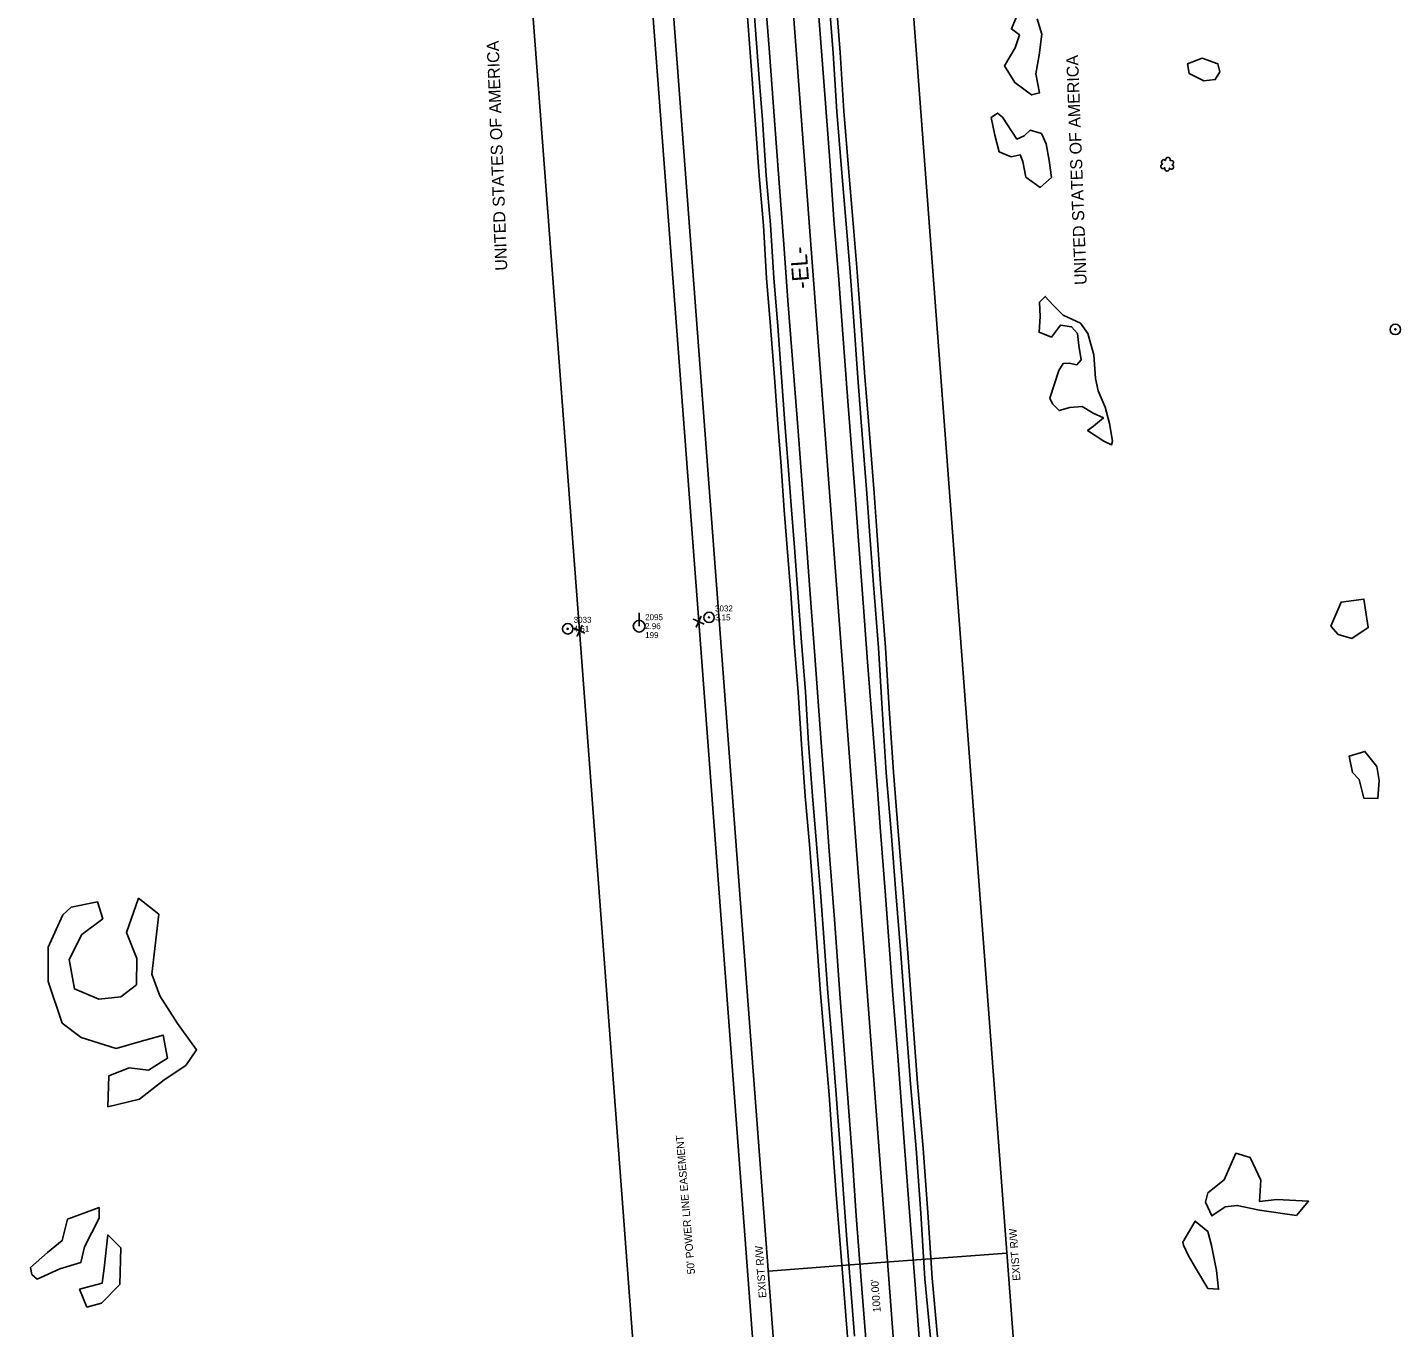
# Model space of a CAD drawing. Extents: x 3040896 to 3051146, y 687568 to 732976.
# Drawn here: x 3049095 to 3049669, y 698086 to 698630 of the extents above; entities that cross this region are included whole.
import ezdxf

# ---------------------------------------------------------------- set-up
doc = ezdxf.new("R2010")
doc.units = 0
for name, color, linetype in [('Exist Horizontal Alignment', 7, 'Continuous'), ('Exist Horizontal Alignment Direction Label', 7, 'Continuous'), ('Exist Other Culture Anchor (Guy Wire) CELL', 7, 'Continuous'), ('Exist Other Culture Anchor (Guy Wire) Cogo Elevation', 7, 'Continuous'), ('Exist Other Culture Anchor (Guy Wire) Cogo Number', 7, 'Continuous'), ('Exist Other Culture Located Object CELL', 7, 'Continuous'), ('Exist Property Corner CELL', 7, 'Continuous'), ('Exist Property Owner Text', 7, 'Continuous'), ('Exist Right of Way Easement Line', 7, 'Continuous'), ('Exist Right of Way Easement Line Text', 7, 'Continuous'), ('Exist Right of Way Line', 7, 'Continuous'), ('Exist Right of Way Line Text', 7, 'Continuous'), ('Exist Right of Way Width CELL', 7, 'Continuous'), ('Exist Roads EOP', 7, 'Continuous'), ('Exist Roads EOT', 7, 'Continuous'), ('Exist Utilities Power Pole CELL', 7, 'Continuous'), ('Exist Utilities Power Pole Cogo Comment', 7, 'Continuous'), ('Exist Utilities Power Pole Cogo Elevation', 7, 'Continuous'), ('Exist Utilities Power Pole Cogo Number', 7, 'Continuous'), ('Exist Utilities Telephone UG Cable', 7, 'Continuous'), ('Exist Utilities Telephone UG FO', 7, 'Continuous'), ('Exist Vegetation Hedge Row', 7, 'Continuous'), ('Exist Vegetation Shrub CELL', 7, 'Continuous')]:
    doc.layers.add(name, color=color, linetype=linetype)

# ---------------------------------------------------------------- blocks, each defined once
blk = doc.blocks.new('EXIST UTILITIES POWER POLE')
at = {"layer": 'Exist Utilities Power Pole CELL'}
for q in [(0, 0.1125), (0, 0)]:
    blk.add_line((0, 0), q, dxfattribs=at)
blk.add_circle((0, 0), 0.049, dxfattribs=at)
blk = doc.blocks.new('EXIST OTHER CULTURE ANCHOR (GUY WIRE)')
at = {"layer": 'Exist Other Culture Anchor (Guy Wire) CELL'}
for radius in [0.0436, 0.0048]:
    blk.add_circle((0, 0), radius, dxfattribs=at)

msp = doc.modelspace()

# ---------------------------------------------------------------- linework, layer by layer
at = {"layer": 'Exist Horizontal Alignment'}
msp.add_line((3049462.95, 697996.71), (3049383.47, 699050.92), dxfattribs=at)
at = {"layer": 'Exist Other Culture Located Object CELL'}
for radius in [2.18, 0.24]:
    msp.add_circle((3049666.41, 698503.56), radius, dxfattribs=at)
at = {"layer": 'Exist Property Corner CELL'}
for p, q in [((3049325.35, 698377.54), (3049325.35, 698377.54)), ((3049375.21, 698381.3), (3049375.21, 698381.3))]:
    msp.add_line(p, q, dxfattribs=at)
for points in [[(3049377.48, 698380.26), (3049372.93, 698382.34), (3049375.21, 698381.3), (3049374.17, 698379.03), (3049376.25, 698383.58)], [(3049327.62, 698376.5), (3049323.08, 698378.58), (3049325.35, 698377.54), (3049324.31, 698375.27), (3049326.39, 698379.82)]]:
    msp.add_lwpolyline(points, dxfattribs=at)
at = {"layer": 'Exist Right of Way Easement Line'}
for points in [[(3049666.87, 696833.82), (3049559.11, 697113.37), (3049470.49, 697444.6), (3049413.18, 697783.79), (3049397.81, 698080.1), (3049375.2, 698381.33), (3049352.58, 698679.83), (3049330.23, 698981.5), (3049286.13, 699172.17), (3049243.18, 699362.29), (3049142.32, 699669.17), (3049049.87, 699972.98), (3048955.67, 700282.3), (3048862.1, 700588.56), (3048768.88, 700893.61), (3048673.73, 701201.02), (3048581.84, 701506.39), (3048488.68, 701812.86), (3048393.41, 702099.66), (3048327.28, 702409.73), (3048254.77, 702716.23)], [(3049620.05, 696816.27), (3049511.5, 697097.88), (3049421.59, 697433.95), (3049363.4, 697778.31), (3049347.91, 698076.93), (3049325.34, 698377.57), (3049302.71, 698676.1), (3049280.65, 698973.97), (3049237.39, 699161.03), (3049194.94, 699348.94), (3049094.64, 699654.09), (3049002.04, 699958.42), (3048907.84, 700267.72), (3048814.29, 700573.95), (3048721.09, 700878.92), (3048625.91, 701186.42), (3048533.98, 701491.92), (3048441.02, 701797.71), (3048345.09, 702086.53), (3048278.49, 702398.76), (3048206.12, 702704.68)]]:
    msp.add_lwpolyline(points, dxfattribs=at)
at = {"layer": 'Exist Right of Way Line'}
for p, q in [((3049512.81, 698000.46), (3049433.33, 699054.68)), ((3049413.09, 697992.95), (3049333.61, 699047.16))]:
    msp.add_line(p, q, dxfattribs=at)
at = {"layer": 'Exist Right of Way Width CELL'}
for p in [(3049504, 698117.24), (3049404.29, 698109.72)]:
    msp.add_line(p, (3049455, 698113.55), dxfattribs=at)
at = {"layer": 'Exist Roads EOP'}
for points in [[(3049406.84, 698947.05), (3049408.22, 698921.9), (3049410.49, 698892.9), (3049412.52, 698867.11), (3049414.33, 698843.1), (3049416.47, 698818.01), (3049418.53, 698790.52), (3049419.86, 698770.93), (3049421.09, 698753.15), (3049422.33, 698736.16), (3049423.78, 698717.84), (3049425.01, 698702.02), (3049426.63, 698684.13), (3049427.97, 698663.82), (3049429.69, 698640.42), (3049431.36, 698619.14), (3049432.85, 698594.66), (3049434.85, 698570.73), (3049436.64, 698549.29), (3049438.32, 698529.24), (3049439.98, 698506.94), (3049441.55, 698485.3), (3049443.1, 698464.94), (3049445.5, 698434.9)], [(3049413.95, 698428.14), (3049412.57, 698446.55), (3049411.2, 698464.29), (3049409.82, 698483.61), (3049408.21, 698504.93), (3049406.54, 698525.18), (3049405.22, 698547.26), (3049403.4, 698567.96), (3049401.81, 698591.24), (3049400.46, 698608.44), (3049398.78, 698630.71), (3049397.57, 698648.31), (3049396.15, 698667.14), (3049394.76, 698686.01), (3049392.64, 698711.7), (3049390.85, 698733.47), (3049389.38, 698753.61), (3049388.26, 698775.59), (3049386.86, 698795.27), (3049384.81, 698820.29), (3049383.63, 698838.04), (3049381.64, 698862.8), (3049380.66, 698876.89)], [(3049485.47, 697910.58), (3049483.33, 697937.4), (3049481.21, 697962.2), (3049479.18, 697985.34), (3049477.45, 698006.57), (3049475.69, 698029), (3049474.11, 698053.3), (3049472.2, 698080.45), (3049469.73, 698106.53), (3049468.01, 698133.98), (3049466.04, 698160.82), (3049463.7, 698188.1), (3049461.43, 698217.93), (3049459.61, 698242.46), (3049457.6, 698267.88), (3049455.62, 698293.47), (3049453.6, 698318.14), (3049451.87, 698344.8), (3049450.28, 698370.31), (3049448.21, 698396.93), (3049446.6, 698419.2), (3049445.5, 698434.9)], [(3049413.95, 698428.14), (3049415.18, 698412.4), (3049416.63, 698393.41), (3049418.14, 698372.77), (3049419.75, 698351.97), (3049421.12, 698330.31), (3049422.72, 698308.54), (3049424.45, 698288.33), (3049426.04, 698268.23), (3049427.58, 698247.35), (3049429.09, 698226.04), (3049430.94, 698204.85), (3049432.64, 698183.64), (3049434.1, 698163.09), (3049435.66, 698142.03), (3049437.11, 698122.99), (3049438.66, 698103.93), (3049440.35, 698082.45)]]:
    msp.add_lwpolyline(points, dxfattribs=at)
at = {"layer": 'Exist Roads EOT'}
for points in [[(3049402.21, 698946.26), (3049403.77, 698924.44), (3049404.73, 698911.17), (3049406.4, 698888.87), (3049407.69, 698869.63), (3049408.89, 698854.47), (3049410.39, 698834.65), (3049411.93, 698813.26), (3049413.56, 698790.5), (3049415.16, 698768.69), (3049417.03, 698745.7), (3049418.88, 698721.88), (3049420.63, 698695.83), (3049423.3, 698661.53), (3049425.5, 698632.54), (3049427.74, 698603.57), (3049429.82, 698576.08), (3049431.7, 698549.51), (3049433.72, 698524.22), (3049435.64, 698497.76), (3049437.52, 698473.58), (3049439.4, 698448.78), (3049440.54, 698434.28)], [(3049419.06, 698429.34), (3049416.54, 698462.78), (3049414.65, 698487.43), (3049412.57, 698513.87), (3049410.59, 698541.08), (3049408.22, 698572.22), (3049407.06, 698589.11), (3049404.57, 698621.13), (3049402.59, 698647.52), (3049400.17, 698678.27), (3049398.21, 698704.97), (3049396.13, 698732.56), (3049393.3, 698769.7), (3049391.19, 698799.51), (3049388.21, 698839.01), (3049385.17, 698879.21), (3049383.08, 698908.07), (3049380.67, 698941.91)], [(3049440.54, 698434.28), (3049442.2, 698411.5), (3049444.06, 698387.35), (3049445.79, 698364.53), (3049448.09, 698334.39), (3049449.92, 698311.04), (3049451.13, 698293.52), (3049453.1, 698268.59), (3049454.85, 698245.99), (3049456.31, 698225.26), (3049458.35, 698199.57), (3049461.22, 698161.78), (3049463.62, 698130.89), (3049465.54, 698105.73), (3049467.41, 698079.9), (3049469.07, 698058.63), (3049470.59, 698038.01), (3049472.32, 698015.51), (3049474.18, 697992.24), (3049476.32, 697965.91), (3049478.05, 697942.49), (3049480.94, 697909.9)], [(3049459.15, 697905.24), (3049456.97, 697930.54), (3049454.55, 697959.18), (3049452.66, 697982.47), (3049450.8, 698006.6), (3049449.07, 698028.74), (3049447.13, 698053.5), (3049445.32, 698077.7), (3049443.13, 698105.93), (3049441.03, 698132.8), (3049439.44, 698156.05), (3049437.94, 698176.47), (3049435.93, 698202.31), (3049434.33, 698223.93), (3049432.1, 698255.02), (3049429.71, 698285.42), (3049427.72, 698312.5), (3049426.43, 698330.8), (3049423.68, 698367.01), (3049421.89, 698391.05), (3049420.2, 698413.7), (3049419.06, 698429.34)]]:
    msp.add_lwpolyline(points, dxfattribs=at)
at = {"layer": 'Exist Utilities Telephone UG Cable'}
for points in [[(3049410.96, 698427.91), (3049409.58, 698446.32), (3049408.21, 698464.06), (3049406.83, 698483.39), (3049405.22, 698504.7), (3049403.55, 698524.97), (3049402.23, 698547.03), (3049400.41, 698567.72), (3049398.82, 698591.02), (3049397.47, 698608.21), (3049395.78, 698630.5), (3049394.58, 698648.1), (3049393.15, 698666.92), (3049391.77, 698685.77), (3049389.65, 698711.45), (3049387.86, 698733.24), (3049386.38, 698753.43), (3049385.26, 698775.41), (3049383.87, 698795.04), (3049381.82, 698820.07), (3049380.64, 698837.82), (3049378.64, 698862.57), (3049377.66, 698876.68)], [(3049437.36, 698082.21), (3049435.67, 698103.69), (3049434.12, 698122.76), (3049432.67, 698141.81), (3049431.11, 698162.87), (3049429.64, 698183.41), (3049427.95, 698204.6), (3049426.1, 698225.81), (3049424.59, 698247.13), (3049423.04, 698268), (3049421.46, 698288.08), (3049419.73, 698308.3), (3049418.13, 698330.1), (3049416.75, 698351.76), (3049415.14, 698372.54), (3049413.64, 698393.19), (3049412.18, 698412.17), (3049410.96, 698427.9)]]:
    msp.add_lwpolyline(points, dxfattribs=at)
at = {"layer": 'Exist Utilities Telephone UG FO'}
for points in [[(3049448.49, 698435.14), (3049446.09, 698465.18), (3049444.54, 698485.52), (3049442.97, 698507.16), (3049441.31, 698529.48), (3049439.63, 698549.54), (3049437.83, 698570.98), (3049435.84, 698594.88), (3049434.35, 698619.35), (3049432.68, 698640.65), (3049430.97, 698664.03), (3049429.62, 698684.36), (3049428, 698702.27), (3049426.78, 698718.08), (3049425.32, 698736.39), (3049424.08, 698753.36), (3049422.86, 698771.14), (3049421.52, 698790.73), (3049419.46, 698818.25), (3049417.32, 698843.34), (3049415.51, 698867.34), (3049413.48, 698893.13), (3049411.21, 698922.1), (3049409.84, 698947.21)], [(3049488.46, 697910.81), (3049486.32, 697937.64), (3049484.2, 697962.46), (3049482.17, 697985.6), (3049480.44, 698006.81), (3049478.69, 698029.22), (3049477.11, 698053.5), (3049475.19, 698080.69), (3049472.72, 698106.77), (3049471, 698134.19), (3049469.03, 698161.06), (3049466.69, 698188.34), (3049464.42, 698218.15), (3049462.6, 698242.69), (3049460.59, 698268.11), (3049458.61, 698293.71), (3049456.59, 698318.36), (3049454.86, 698344.99), (3049453.27, 698370.51), (3049451.2, 698397.16), (3049449.59, 698419.41), (3049448.5, 698435.11)]]:
    msp.add_lwpolyline(points, dxfattribs=at)
at = {"layer": 'Exist Vegetation Hedge Row'}
for points in [[(3049516.67, 698633.44), (3049518.62, 698627.08), (3049517.53, 698618.19), (3049516.07, 698610.47), (3049517.61, 698602.47), (3049514.34, 698601.62), (3049507.31, 698606.79), (3049502.96, 698613.74), (3049507.5, 698621.32), (3049509.22, 698626.69), (3049505.93, 698629.22), (3049508.25, 698635.01)], [(3049586.37, 698607.55), (3049580.27, 698610.58), (3049579.52, 698614.59), (3049585.65, 698616.97), (3049592.15, 698614.64), (3049593.05, 698611.24), (3049591.15, 698608.01), (3049586.37, 698607.55)], [(3049502.12, 698592.33), (3049508.24, 698583.14), (3049511.28, 698584.49), (3049513.8, 698586.94), (3049518.45, 698585.51), (3049520.44, 698581.18), (3049521.72, 698574.19), (3049522.63, 698567.11), (3049517.86, 698562.91), (3049511.97, 698567.29), (3049510.73, 698573.71), (3049509.58, 698576.53), (3049505.74, 698575.79), (3049500.84, 698577.83), (3049498.95, 698584.78), (3049497.45, 698592.22), (3049500.07, 698594), (3049502.12, 698592.33)], [(3049522.01, 698474.74), (3049525.8, 698486.4), (3049527.58, 698489.34), (3049530.02, 698489.38), (3049533.29, 698488.77), (3049535.09, 698490.87), (3049534.09, 698496.77), (3049533.49, 698501.79), (3049531.07, 698504.69), (3049526.38, 698505.32), (3049522.64, 698500.37), (3049517.48, 698502.39), (3049517.92, 698509), (3049517.64, 698514.94), (3049520.07, 698517.35), (3049523.41, 698513.67), (3049527.5, 698509.53), (3049534.72, 698506.15), (3049537.82, 698501.86), (3049540.31, 698492.95), (3049541.11, 698483.05), (3049542.11, 698477.83), (3049545.12, 698471.09), (3049546.88, 698464.2), (3049548.11, 698456.87)], [(3049544.55, 698456.77), (3049537.73, 698461.32), (3049540.19, 698463.03), (3049544.39, 698466.54), (3049540.15, 698468.5), (3049535.44, 698471.32), (3049530.32, 698470.85), (3049525.83, 698469.61), (3049523.15, 698472.36), (3049522.01, 698474.74)], [(3049548.11, 698456.87), (3049547.75, 698455.28), (3049544.55, 698456.77)], [(3049639.41, 698379.41), (3049643.74, 698389.51), (3049653.29, 698390.79), (3049655.07, 698378.82), (3049648.17, 698374.31), (3049642.52, 698376), (3049639.41, 698379.41)], [(3049648.54, 698318.18), (3049647.14, 698325.13), (3049653.72, 698327.08), (3049658.63, 698320.8), (3049659.69, 698314.83), (3049659.14, 698307.41), (3049653.28, 698307.48), (3049651.24, 698315.34), (3049648.54, 698318.18)], [(3049112.83, 698261.92), (3049123.84, 698264.11), (3049126.03, 698257.07), (3049117.31, 698250.48), (3049111.93, 698239.98), (3049114.13, 698227.76), (3049124.33, 698223.48), (3049133.54, 698224.36), (3049140.1, 698229.48), (3049140.26, 698240.46), (3049135.92, 698251.36), (3049140.99, 698265.67), (3049149.51, 698258.96), (3049146.58, 698233.92), (3049149.92, 698224.87), (3049157.28, 698213.29), (3049165.24, 698202.21), (3049160.73, 698195.64), (3049151.68, 698189.64), (3049141.31, 698181.66), (3049128.14, 698178.43), (3049128.54, 698191.32), (3049137.04, 698194.74), (3049145.18, 698193.7), (3049153.07, 698198.77), (3049151.24, 698208.44), (3049141.23, 698205.63), (3049131.59, 698202.82), (3049117.03, 698207.4), (3049109.06, 698213.42), (3049103.12, 698230.88), (3049103.17, 698245.17), (3049109.28, 698258.72), (3049112.83, 698261.92)], [(3049588.08, 698142.44), (3049594.8, 698147.82), (3049599.67, 698159.01), (3049605.75, 698157.29), (3049610.12, 698147.68), (3049609.64, 698138.82), (3049616.89, 698139.73), (3049630.16, 698138.93), (3049625.04, 698132.96), (3049609.66, 698135.19), (3049600.31, 698137.19), (3049595.26, 698136.61), (3049589.75, 698132.83), (3049587.01, 698138.61), (3049588.08, 698142.44)], [(3049095.85, 698111.22), (3049102.86, 698117.56), (3049108.97, 698122.46), (3049111.23, 698131.39), (3049124.47, 698136.28), (3049124.49, 698131.89), (3049118.4, 698119.81), (3049116.89, 698113.35), (3049108.05, 698110.61), (3049098.56, 698106.3), (3049096.39, 698108.32), (3049095.85, 698111.22)], [(3049577.51, 698121.76), (3049582.75, 698130.64), (3049588.02, 698126.27), (3049589.55, 698120.43), (3049591.63, 698110.03), (3049592.55, 698102.16), (3049588.03, 698102.5), (3049582.8, 698111.08), (3049579.89, 698116.16), (3049577.84, 698120.63), (3049577.51, 698121.76)], [(3049116.26, 698102.13), (3049125.7, 698104.65), (3049126.53, 698110.96), (3049128.11, 698124.85), (3049133.58, 698119.44), (3049133.16, 698104.13), (3049125.42, 698096.37), (3049119.37, 698094.66), (3049116.26, 698102.13)]]:
    msp.add_lwpolyline(points, dxfattribs=at)
at = {"layer": 'Exist Vegetation Shrub CELL'}
msp.add_line((3049571.12, 698572.45), (3049571.12, 698572.45), dxfattribs=at)
for centre, radius, start, end in [((3049569.32, 698571.75), 0.955, 95.10992, 327.95341), ((3049569.64, 698573.58), 0.968, 35.89076, 245.42165), ((3049570.99, 698570.77), 0.984, 151.27966, 21.38702), ((3049571.35, 698574.49), 0.99, 334.83907, 200.47174), ((3049572.76, 698571.52), 0.937, 204.99133, 73.46012), ((3049572.79, 698573.32), 0.929, 284.45672, 126.08612)]:
    msp.add_arc(centre, radius, start, end, dxfattribs=at)

# ---------------------------------------------------------------- block references
at = {"layer": 'Exist Other Culture Anchor (Guy Wire) CELL', "xscale": 50, "yscale": 50}
for p in [(3049379.49, 698383.1), (3049320.4, 698378.34)]:
    msp.add_blockref('EXIST OTHER CULTURE ANCHOR (GUY WIRE)', p, dxfattribs=at)
at = {"layer": 'Exist Utilities Power Pole CELL', "xscale": 50, "yscale": 50}
msp.add_blockref('EXIST UTILITIES POWER POLE', (3049350.27, 698379.45), dxfattribs=at)

# ---------------------------------------------------------------- texts
at = {"layer": 'Exist Horizontal Alignment Direction Label'}
msp.add_text('-EL-', height=7, rotation=94.31165, dxfattribs=at).set_placement((3049421.54, 698520.77))
at = {"layer": 'Exist Other Culture Anchor (Guy Wire) Cogo Elevation'}
for s, p in [('3.15', (3049381.99, 698381.85)), ('4.61', (3049322.9, 698377.09))]:
    msp.add_text(s, height=2.5, dxfattribs=at).set_placement(p)
at = {"layer": 'Exist Other Culture Anchor (Guy Wire) Cogo Number'}
for s, p in [('3032', (3049381.99, 698385.6)), ('3033', (3049322.9, 698380.84))]:
    msp.add_text(s, height=2.5, dxfattribs=at).set_placement(p)
at = {"layer": 'Exist Property Owner Text'}
for p in [(3049295.22, 698526.36), (3049537.49, 698520.39)]:
    msp.add_text(' UNITED STATES OF AMERICA', height=5.0005, rotation=92.18002, dxfattribs=at).set_placement(p)
at = {"layer": 'Exist Right of Way Easement Line Text'}
msp.add_text("50' POWER LINE EASEMENT", height=3.2, rotation=94.79531, dxfattribs=at).set_placement((3049373.65, 698108.52))
at = {"layer": 'Exist Right of Way Line Text'}
for p in [(3049509.68, 698105.81), (3049403.52, 698098.62)]:
    msp.add_text('EXIST R/W', height=3.2, rotation=94.31165, dxfattribs=at).set_placement(p)
at = {"layer": 'Exist Right of Way Width CELL'}
msp.add_text("100.00'", height=3.2, rotation=94.31165, dxfattribs=at).set_placement((3049451.29, 698092.63))
at = {"layer": 'Exist Utilities Power Pole Cogo Comment'}
msp.add_text('199', height=2.5, dxfattribs=at).set_placement((3049352.77, 698374.45))
at = {"layer": 'Exist Utilities Power Pole Cogo Elevation'}
msp.add_text('2.96', height=2.5, dxfattribs=at).set_placement((3049352.77, 698378.2))
at = {"layer": 'Exist Utilities Power Pole Cogo Number'}
msp.add_text('2095', height=2.5, dxfattribs=at).set_placement((3049352.77, 698381.95))

doc.saveas('drawing.dxf')
